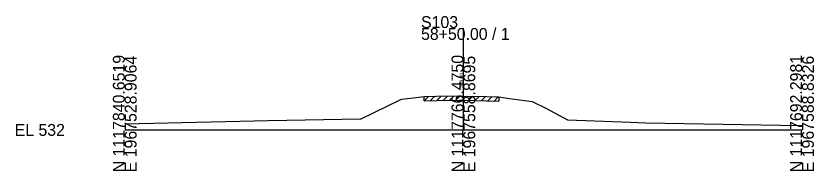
# Model space of a CAD drawing. Extents: x -26 to 163, y -10 to 45020.
# Drawn here: x -25.7 to 162.8, y 18490.3 to 18526.9 of the extents above; entities that cross this region are included whole.
import ezdxf

# ---------------------------------------------------------------- set-up
doc = ezdxf.new("R2010")
doc.units = 0
for name, color, linetype in [('RD_GPK_XS_Cell', 7, 'Continuous'), ('RD_XS_ExGround', 7, 'Continuous'), ('RD_XS_ExPaveRet', 7, 'Continuous'), ('RD_XS_TX_Elev_EX', 7, 'Continuous')]:
    doc.layers.add(name, color=color, linetype=linetype)

msp = doc.modelspace()

# ---------------------------------------------------------------- linework, layer by layer
at = {"layer": 'RD_GPK_XS_Cell'}
for p, q in [((80, 18500), (80, 18524.03)), ((0, 18500), (80, 18500)), ((80, 18500), (160, 18500))]:
    msp.add_line(p, q, dxfattribs=at)
at = {"layer": 'RD_XS_ExGround'}
for p, q in [((58.79, 18504.05), (65.35, 18507.22)), ((65.35, 18507.22), (68.88, 18507.67)), ((68.88, 18507.67), (70.73, 18507.89)), ((70.73, 18507.89), (73.65, 18507.93)), ((73.65, 18507.93), (79.07, 18508.01)), ((79.07, 18508.01), (80, 18507.99)), ((80, 18507.99), (85.45, 18507.85)), ((85.45, 18507.85), (88.34, 18507.77)), ((88.34, 18507.77), (90.91, 18507.44)), ((90.91, 18507.44), (96.29, 18506.72)), ((96.29, 18506.72), (99.47, 18505.15)), ((99.47, 18505.15), (104.62, 18502.41)), ((55.63, 18502.59), (55.89, 18502.62)), ((55.89, 18502.62), (58.79, 18504.05)), ((0, 18501.45), (33.99, 18502.19)), ((33.99, 18502.19), (55.63, 18502.59)), ((104.62, 18502.41), (119.45, 18501.84)), ((119.45, 18501.84), (123.14, 18501.7)), ((123.14, 18501.7), (159.48, 18501.05)), ((159.48, 18501.05), (160, 18501.04))]:
    msp.add_line(p, q, dxfattribs=at)
at = {"layer": 'RD_XS_ExPaveRet'}
for p, q in [((70.73, 18506.89), (71.75, 18507.91)), ((70.73, 18506.89), (70.73, 18507.89)), ((70.73, 18506.89), (73.65, 18506.93)), ((72.23, 18506.91), (73.25, 18507.93)), ((73.65, 18506.93), (79.07, 18507.01)), ((73.73, 18506.93), (74.75, 18507.95)), ((75.23, 18506.95), (76.25, 18507.97)), ((76.73, 18506.98), (77.75, 18507.99)), ((78.23, 18507), (79.24, 18508)), ((79.07, 18507.01), (80, 18506.99)), ((79.73, 18506.99), (80.71, 18507.97)), ((80, 18506.99), (85.45, 18506.85)), ((81.24, 18506.95), (82.21, 18507.93)), ((82.74, 18506.92), (83.71, 18507.89)), ((84.24, 18506.88), (85.21, 18507.85)), ((85.45, 18506.85), (88.34, 18506.77)), ((85.74, 18506.84), (86.71, 18507.82)), ((87.24, 18506.8), (88.21, 18507.78)), ((88.34, 18507.77), (88.34, 18506.77))]:
    msp.add_line(p, q, dxfattribs=at)

# ---------------------------------------------------------------- texts
at = {"layer": 'RD_GPK_XS_Cell'}
for s, p in [('S103', (70, 18524.03)), ('58+50.00 / 1', (70, 18521.23)), ('EL 532', (-26, 18498.6))]:
    msp.add_text(s, height=2.8, dxfattribs=at).set_placement(p)
for s, p in [('N 1117840.6519', (0, 18490)), ('E 1967528.9064', (2.8, 18490)), ('N 1117766.4750', (80, 18490)), ('E 1967558.8695', (82.8, 18490)), ('N 1117692.2981', (160, 18490)), ('E 1967588.8326', (162.8, 18490))]:
    msp.add_text(s, height=2.8, rotation=90, dxfattribs=at).set_placement(p)
at = {"layer": 'RD_XS_TX_Elev_EX'}
msp.add_text('539.99', height=0.8, rotation=90, dxfattribs=at).set_placement((79.9, 18509.99))

doc.saveas('drawing.dxf')
